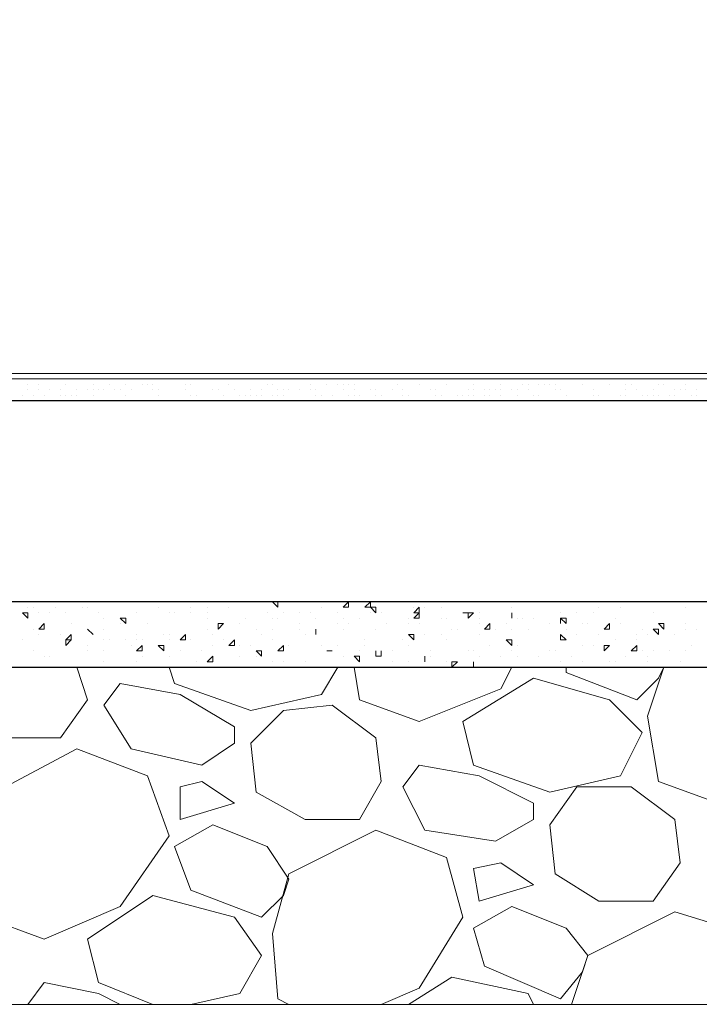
# Model space of a CAD drawing. Header units: metres. Extents: x 5.7 to 89.8, y 4 to 63.5.
# Tile 313 of 475: x 58.7 to 59.9, y 27.6 to 29.3. Entities that reach past the tile are written whole.
import ezdxf

# ---------------------------------------------------------------- set-up
doc = ezdxf.new("R2010")
doc.units = ezdxf.units.M
doc.header["$MEASUREMENT"] = 0
for name, color, linetype in [('PDF17_hatch-borshi', 7, 'Continuous'), ('PDF17_kaff', 7, 'Continuous'), ('PDF17_wall', 7, 'Continuous')]:
    doc.layers.add(name, color=color, linetype=linetype)

msp = doc.modelspace()

# ---------------------------------------------------------------- linework, layer by layer
at = {"layer": 'PDF17_hatch-borshi', "lineweight": 18}
for points in [[(58.7054, 28.6881), (58.7054, 28.6881)], [(58.7246, 28.6881), (58.7246, 28.6881)], [(58.7824, 28.6881), (58.7824, 28.6881)], [(58.8402, 28.6881), (58.8402, 28.6881)], [(58.8691, 28.6881), (58.8691, 28.6881)], [(58.898, 28.6881), (58.898, 28.6881)], [(58.9076, 28.6881), (58.9076, 28.6881)], [(58.9462, 28.6881), (58.9462, 28.6881)], [(58.9558, 28.6881), (58.9558, 28.6881)], [(58.9558, 28.6881), (58.9558, 28.6881)], [(58.9654, 28.6881), (58.9654, 28.6881)], [(58.975, 28.6881), (58.975, 28.6881)], [(59.0039, 28.6881), (59.0039, 28.6881)], [(59.0039, 28.6881), (59.0039, 28.6881)], [(59.0521, 28.6881), (59.0521, 28.6881)], [(59.0617, 28.6881), (59.0617, 28.6881)], [(59.1003, 28.6881), (59.1003, 28.6881)], [(59.1195, 28.6881), (59.1195, 28.6881)], [(59.1484, 28.6881), (59.1484, 28.6881)], [(59.1677, 28.6881), (59.1677, 28.6881)], [(59.1869, 28.6881), (59.1869, 28.6881)], [(59.2255, 28.6881), (59.2255, 28.6881)], [(59.2832, 28.6881), (59.2832, 28.6881)], [(59.3025, 28.6881), (59.3025, 28.6881)], [(59.3121, 28.6881), (59.3121, 28.6881)], [(59.3314, 28.6881), (59.3314, 28.6881)], [(59.3314, 28.6881), (59.3314, 28.6881)], [(59.341, 28.6881), (59.341, 28.6881)], [(59.3892, 28.6881), (59.3892, 28.6881)], [(59.3988, 28.6881), (59.3988, 28.6881)], [(59.4759, 28.6881), (59.4759, 28.6881)], [(59.5433, 28.6881), (59.5433, 28.6881)], [(59.6203, 28.6881), (59.6203, 28.6881)], [(59.6589, 28.6881), (59.6589, 28.6881)], [(59.6685, 28.6881), (59.6685, 28.6881)], [(59.6781, 28.6881), (59.6781, 28.6881)], [(59.6878, 28.6881), (59.6878, 28.6881)], [(59.7648, 28.6881), (59.7648, 28.6881)], [(58.7054, 28.6785), (58.7054, 28.6785)], [(58.7054, 28.6689), (58.7054, 28.6689)], [(58.7246, 28.6785), (58.7246, 28.6785)], [(58.7246, 28.6689), (58.7246, 28.6689)], [(58.7439, 28.6689), (58.7439, 28.6689)], [(58.7632, 28.6689), (58.7632, 28.6689)], [(58.7728, 28.6785), (58.7728, 28.6785)], [(58.7728, 28.6785), (58.7728, 28.6785)], [(58.7921, 28.6689), (58.7921, 28.6689)], [(58.7921, 28.6689), (58.7921, 28.6689)], [(58.8113, 28.6689), (58.8113, 28.6689)], [(58.8209, 28.6785), (58.8209, 28.6785)], [(58.8209, 28.6689), (58.8209, 28.6689)], [(58.8209, 28.6689), (58.8209, 28.6689)], [(58.8306, 28.6689), (58.8306, 28.6689)], [(58.8402, 28.6689), (58.8402, 28.6689)], [(58.8498, 28.6785), (58.8498, 28.6785)], [(58.8595, 28.6689), (58.8595, 28.6689)], [(58.8595, 28.6689), (58.8595, 28.6689)], [(58.8691, 28.6689), (58.8691, 28.6689)], [(58.8691, 28.6689), (58.8691, 28.6689)], [(58.8787, 28.6785), (58.8787, 28.6785)], [(58.8884, 28.6689), (58.8884, 28.6689)], [(58.9076, 28.6785), (58.9076, 28.6785)], [(58.9173, 28.6785), (58.9173, 28.6785)], [(58.9173, 28.6785), (58.9173, 28.6785)], [(58.9269, 28.6785), (58.9269, 28.6785)], [(58.9269, 28.6689), (58.9269, 28.6689)], [(58.9365, 28.6689), (58.9365, 28.6689)], [(58.9847, 28.6785), (58.9847, 28.6785)], [(58.9847, 28.6689), (58.9847, 28.6689)], [(58.9847, 28.6689), (58.9847, 28.6689)], [(58.9943, 28.6785), (58.9943, 28.6785)], [(59.0328, 28.6689), (59.0328, 28.6689)], [(59.0425, 28.6689), (59.0425, 28.6689)], [(59.0617, 28.6785), (59.0617, 28.6785)], [(59.0714, 28.6689), (59.0714, 28.6689)], [(59.1003, 28.6689), (59.1003, 28.6689)], [(59.1195, 28.6689), (59.1195, 28.6689)], [(59.1291, 28.6785), (59.1291, 28.6785)], [(59.1388, 28.6785), (59.1388, 28.6785)], [(59.1484, 28.6689), (59.1484, 28.6689)], [(59.158, 28.6689), (59.158, 28.6689)], [(59.1677, 28.6689), (59.1677, 28.6689)], [(59.1677, 28.6689), (59.1677, 28.6689)], [(59.1869, 28.6689), (59.1869, 28.6689)], [(59.2062, 28.6785), (59.2062, 28.6785)], [(59.2062, 28.6689), (59.2062, 28.6689)], [(59.2062, 28.6689), (59.2062, 28.6689)], [(59.2158, 28.6689), (59.2158, 28.6689)], [(59.2158, 28.6689), (59.2158, 28.6689)], [(59.2351, 28.6785), (59.2351, 28.6785)], [(59.2544, 28.6785), (59.2544, 28.6785)], [(59.264, 28.6785), (59.264, 28.6785)], [(59.264, 28.6689), (59.264, 28.6689)], [(59.264, 28.6689), (59.264, 28.6689)], [(59.2736, 28.6785), (59.2736, 28.6785)], [(59.2832, 28.6785), (59.2832, 28.6785)], [(59.2832, 28.6689), (59.2832, 28.6689)], [(59.3121, 28.6689), (59.3121, 28.6689)], [(59.3218, 28.6689), (59.3218, 28.6689)], [(59.3507, 28.6689), (59.3507, 28.6689)], [(59.3603, 28.6785), (59.3603, 28.6785)], [(59.3699, 28.6689), (59.3699, 28.6689)], [(59.3988, 28.6785), (59.3988, 28.6785)], [(59.4181, 28.6689), (59.4181, 28.6689)], [(59.4277, 28.6689), (59.4277, 28.6689)], [(59.4277, 28.6689), (59.4277, 28.6689)], [(59.447, 28.6785), (59.447, 28.6785)], [(59.4855, 28.6689), (59.4855, 28.6689)], [(59.4951, 28.6785), (59.4951, 28.6785)], [(59.4951, 28.6689), (59.4951, 28.6689)], [(59.5144, 28.6689), (59.5144, 28.6689)], [(59.524, 28.6689), (59.524, 28.6689)], [(59.5337, 28.6689), (59.5337, 28.6689)], [(59.5433, 28.6785), (59.5433, 28.6785)], [(59.5433, 28.6689), (59.5433, 28.6689)], [(59.5626, 28.6689), (59.5626, 28.6689)], [(59.5626, 28.6689), (59.5626, 28.6689)], [(59.5722, 28.6689), (59.5722, 28.6689)], [(59.5818, 28.6785), (59.5818, 28.6785)], [(59.5914, 28.6785), (59.5914, 28.6785)], [(59.5914, 28.6689), (59.5914, 28.6689)], [(59.6107, 28.6785), (59.6107, 28.6785)], [(59.6203, 28.6785), (59.6203, 28.6785)], [(59.6203, 28.6785), (59.6203, 28.6785)], [(59.63, 28.6785), (59.63, 28.6785)], [(59.6396, 28.6785), (59.6396, 28.6785)], [(59.6396, 28.6689), (59.6396, 28.6689)], [(59.6492, 28.6689), (59.6492, 28.6689)], [(59.6878, 28.6785), (59.6878, 28.6785)], [(59.707, 28.6689), (59.707, 28.6689)], [(59.707, 28.6689), (59.707, 28.6689)], [(59.7359, 28.6785), (59.7359, 28.6785)], [(59.7648, 28.6785), (59.7648, 28.6785)], [(59.7648, 28.6689), (59.7648, 28.6689)], [(59.7744, 28.6785), (59.7744, 28.6785)], [(59.7841, 28.6689), (59.7841, 28.6689)], [(59.813, 28.6689), (59.813, 28.6689)], [(59.8226, 28.6785), (59.8226, 28.6785)], [(59.8322, 28.6785), (59.8322, 28.6785)], [(59.8515, 28.6689), (59.8515, 28.6689)], [(59.8515, 28.6689), (59.8515, 28.6689)], [(59.8611, 28.6689), (59.8611, 28.6689)], [(59.8707, 28.6785), (59.8707, 28.6785)], [(59.8707, 28.6689), (59.8707, 28.6689)], [(59.8707, 28.6689), (59.8707, 28.6689)], [(59.89, 28.6689), (59.89, 28.6689)], [(58.6957, 28.6592), (58.6957, 28.6592)], [(58.715, 28.6592), (58.715, 28.6592)], [(58.7343, 28.6592), (58.7343, 28.6592)], [(58.7632, 28.6592), (58.7632, 28.6592)], [(58.7728, 28.6592), (58.7728, 28.6592)], [(58.7728, 28.6592), (58.7728, 28.6592)], [(58.7824, 28.6592), (58.7824, 28.6592)], [(58.7921, 28.6592), (58.7921, 28.6592)], [(58.8209, 28.6592), (58.8209, 28.6592)], [(58.8787, 28.6592), (58.8787, 28.6592)], [(58.9365, 28.6592), (58.9365, 28.6592)], [(58.9365, 28.6592), (58.9365, 28.6592)], [(58.9943, 28.6592), (58.9943, 28.6592)], [(59.0039, 28.6592), (59.0039, 28.6592)], [(59.0521, 28.6592), (59.0521, 28.6592)], [(59.081, 28.6592), (59.081, 28.6592)], [(59.0906, 28.6592), (59.0906, 28.6592)], [(59.1003, 28.6592), (59.1003, 28.6592)], [(59.1099, 28.6592), (59.1099, 28.6592)], [(59.1195, 28.6592), (59.1195, 28.6592)], [(59.1388, 28.6592), (59.1388, 28.6592)], [(59.1484, 28.6592), (59.1484, 28.6592)], [(59.1484, 28.6496), (59.1484, 28.6496)], [(59.158, 28.6592), (59.158, 28.6592)], [(59.1966, 28.6496), (59.1966, 28.6496)], [(59.2158, 28.6592), (59.2158, 28.6592)], [(59.2255, 28.6592), (59.2255, 28.6592)], [(59.2447, 28.6592), (59.2447, 28.6592)], [(59.2736, 28.6592), (59.2736, 28.6592)], [(59.2832, 28.6592), (59.2832, 28.6592)], [(59.2929, 28.6592), (59.2929, 28.6592)], [(59.3218, 28.6592), (59.3218, 28.6592)], [(59.3314, 28.6592), (59.3314, 28.6592)], [(59.3699, 28.6592), (59.3699, 28.6592)], [(59.3699, 28.6496), (59.3699, 28.6496)], [(59.3796, 28.6592), (59.3796, 28.6592)], [(59.3796, 28.6592), (59.3796, 28.6592)], [(59.4277, 28.6592), (59.4277, 28.6592)], [(59.4277, 28.6496), (59.4277, 28.6496)], [(59.4373, 28.6592), (59.4373, 28.6592)], [(59.4373, 28.6592), (59.4373, 28.6592)], [(59.4373, 28.6592), (59.4373, 28.6592)], [(59.4662, 28.6592), (59.4662, 28.6592)], [(59.4759, 28.6592), (59.4759, 28.6592)], [(59.4759, 28.6592), (59.4759, 28.6592)], [(59.4855, 28.6592), (59.4855, 28.6592)], [(59.4951, 28.6592), (59.4951, 28.6592)], [(59.5144, 28.6592), (59.5144, 28.6592)], [(59.524, 28.6592), (59.524, 28.6592)], [(59.5433, 28.6592), (59.5433, 28.6592)], [(59.5722, 28.6592), (59.5722, 28.6592)], [(59.6011, 28.6592), (59.6011, 28.6592)], [(59.6107, 28.6592), (59.6107, 28.6592)], [(59.6589, 28.6592), (59.6589, 28.6592)], [(59.6589, 28.6592), (59.6589, 28.6592)], [(59.707, 28.6592), (59.707, 28.6592)], [(59.7167, 28.6592), (59.7167, 28.6592)], [(59.7552, 28.6592), (59.7552, 28.6592)], [(59.7648, 28.6592), (59.7648, 28.6592)], [(59.7744, 28.6496), (59.7744, 28.6496)], [(59.7937, 28.6592), (59.7937, 28.6592)], [(59.8033, 28.6592), (59.8033, 28.6592)], [(59.813, 28.6592), (59.813, 28.6592)], [(59.8226, 28.6592), (59.8226, 28.6592)], [(59.8226, 28.6592), (59.8226, 28.6592)], [(59.8419, 28.6592), (59.8419, 28.6592)], [(59.8515, 28.6592), (59.8515, 28.6592)], [(59.8804, 28.6592), (59.8804, 28.6592)], [(59.89, 28.6592), (59.89, 28.6592)], [(58.7054, 28.2836), (58.7054, 28.2836)], [(58.715, 28.2836), (58.715, 28.2836)], [(58.7439, 28.2933), (58.7439, 28.2933)], [(58.7535, 28.2836), (58.7535, 28.2836)], [(58.7824, 28.2933), (58.7824, 28.2933)], [(58.8017, 28.2836), (58.8017, 28.2836)], [(58.8113, 28.2933), (58.8113, 28.2933)], [(58.8113, 28.2836), (58.8113, 28.2836)], [(58.8691, 28.2933), (58.8691, 28.2933)], [(58.8691, 28.2933), (58.8691, 28.2933)], [(58.8884, 28.2933), (58.8884, 28.2933)], [(58.9365, 28.2836), (58.9365, 28.2836)], [(58.975, 28.2933), (58.975, 28.2933)], [(58.975, 28.2933), (58.975, 28.2933)], [(58.9943, 28.2836), (58.9943, 28.2836)], [(59.0232, 28.2836), (59.0232, 28.2836)], [(59.0617, 28.2836), (59.0617, 28.2836)], [(59.0617, 28.2836), (59.0617, 28.2836)], [(59.081, 28.2933), (59.081, 28.2933)], [(59.1388, 28.2933), (59.1388, 28.2933)], [(59.1677, 28.2933), (59.1677, 28.2933)], [(59.2255, 28.2933), (59.2255, 28.2933)], [(59.2255, 28.2836), (59.2255, 28.2836)], [(59.264, 28.2836), (59.264, 28.2836)], [(59.2929, 28.2933), (59.2929, 28.2933)], [(59.3218, 28.2836), (59.3218, 28.2836)], [(59.3892, 28.2933), (59.3892, 28.2933)], [(59.3892, 28.2836), (59.3892, 28.2836)], [(59.4085, 28.2836), (59.4085, 28.2836)], [(59.4373, 28.2836), (59.4373, 28.2836)], [(59.4662, 28.2933), (59.4662, 28.2933)], [(59.4855, 28.2933), (59.4855, 28.2933)], [(59.5626, 28.2836), (59.5626, 28.2836)], [(59.63, 28.2933), (59.63, 28.2933)], [(59.7167, 28.2836), (59.7167, 28.2836)], [(59.7552, 28.2933), (59.7552, 28.2933)], [(59.7552, 28.2933), (59.7552, 28.2933)], [(59.7552, 28.2836), (59.7552, 28.2836)], [(59.8322, 28.2933), (59.8322, 28.2933)], [(59.8707, 28.2836), (59.8707, 28.2836)], [(58.7246, 28.274), (58.7246, 28.274)], [(58.7439, 28.274), (58.7439, 28.274)], [(58.7728, 28.274), (58.7728, 28.274)], [(58.8306, 28.274), (58.8306, 28.274)], [(58.898, 28.274), (58.898, 28.274)], [(58.898, 28.274), (58.898, 28.274)], [(58.9558, 28.274), (58.9558, 28.274)], [(58.9654, 28.274), (58.9654, 28.274)], [(58.9943, 28.274), (58.9943, 28.274)], [(59.0232, 28.274), (59.0232, 28.274)], [(59.1291, 28.274), (59.1291, 28.274)], [(59.158, 28.274), (59.158, 28.274)], [(59.1869, 28.274), (59.1869, 28.274)], [(59.2062, 28.274), (59.2062, 28.274)], [(59.2544, 28.274), (59.2544, 28.274)], [(59.3121, 28.274), (59.3121, 28.274)], [(59.3218, 28.274), (59.3218, 28.274)], [(59.3314, 28.274), (59.3314, 28.274)], [(59.4759, 28.274), (59.4759, 28.274)], [(59.5048, 28.274), (59.5048, 28.274)], [(59.6492, 28.274), (59.6492, 28.274)], [(59.6781, 28.274), (59.6781, 28.274)], [(59.707, 28.274), (59.707, 28.274)], [(59.813, 28.274), (59.813, 28.274)], [(58.7824, 28.2547), (58.7824, 28.2547)], [(58.8402, 28.2644), (58.8402, 28.2644)], [(58.8691, 28.2547), (58.8691, 28.2547)], [(58.9173, 28.2547), (58.9173, 28.2547)], [(59.0232, 28.2644), (59.0232, 28.2644)], [(59.081, 28.2547), (59.081, 28.2547)], [(59.0906, 28.2644), (59.0906, 28.2644)], [(59.0906, 28.2644), (59.0906, 28.2644)], [(59.1388, 28.2644), (59.1388, 28.2644)], [(59.1484, 28.2644), (59.1484, 28.2644)], [(59.1869, 28.2547), (59.1869, 28.2547)], [(59.2158, 28.2644), (59.2158, 28.2644)], [(59.2544, 28.2547), (59.2544, 28.2547)], [(59.264, 28.2644), (59.264, 28.2644)], [(59.2736, 28.2547), (59.2736, 28.2547)], [(59.2929, 28.2644), (59.2929, 28.2644)], [(59.341, 28.2547), (59.341, 28.2547)], [(59.3796, 28.2644), (59.3796, 28.2644)], [(59.3796, 28.2547), (59.3796, 28.2547)], [(59.3988, 28.2547), (59.3988, 28.2547)], [(59.4373, 28.2644), (59.4373, 28.2644)], [(59.447, 28.2644), (59.447, 28.2644)], [(59.5048, 28.2644), (59.5048, 28.2644)], [(59.5048, 28.2547), (59.5048, 28.2547)], [(59.524, 28.2547), (59.524, 28.2547)], [(59.5529, 28.2547), (59.5529, 28.2547)], [(59.5626, 28.2644), (59.5626, 28.2644)], [(59.5722, 28.2644), (59.5722, 28.2644)], [(59.5818, 28.2644), (59.5818, 28.2644)], [(59.6011, 28.2644), (59.6011, 28.2644)], [(59.63, 28.2547), (59.63, 28.2547)], [(59.63, 28.2547), (59.63, 28.2547)], [(59.6492, 28.2547), (59.6492, 28.2547)], [(59.6878, 28.2547), (59.6878, 28.2547)], [(59.6974, 28.2547), (59.6974, 28.2547)], [(59.7455, 28.2644), (59.7455, 28.2644)], [(59.7552, 28.2547), (59.7552, 28.2547)], [(59.8226, 28.2547), (59.8226, 28.2547)], [(59.8707, 28.2547), (59.8707, 28.2547)], [(58.715, 28.2451), (58.715, 28.2451)], [(58.7246, 28.2355), (58.7246, 28.2355)], [(58.7246, 28.2355), (58.7246, 28.2355)], [(58.7632, 28.2355), (58.7632, 28.2355)], [(58.7824, 28.2355), (58.7824, 28.2355)], [(58.8113, 28.2451), (58.8113, 28.2451)], [(58.8402, 28.2451), (58.8402, 28.2451)], [(58.898, 28.2355), (58.898, 28.2355)], [(58.898, 28.2355), (58.898, 28.2355)], [(58.898, 28.2355), (58.898, 28.2355)], [(58.9462, 28.2355), (58.9462, 28.2355)], [(58.9558, 28.2355), (58.9558, 28.2355)], [(59.0232, 28.2451), (59.0232, 28.2451)], [(59.0232, 28.2451), (59.0232, 28.2451)], [(59.0328, 28.2355), (59.0328, 28.2355)], [(59.1099, 28.2451), (59.1099, 28.2451)], [(59.1195, 28.2355), (59.1195, 28.2355)], [(59.1388, 28.2451), (59.1388, 28.2451)], [(59.1869, 28.2451), (59.1869, 28.2451)], [(59.1966, 28.2355), (59.1966, 28.2355)], [(59.2158, 28.2451), (59.2158, 28.2451)], [(59.264, 28.2451), (59.264, 28.2451)], [(59.3218, 28.2451), (59.3218, 28.2451)], [(59.3796, 28.2355), (59.3796, 28.2355)], [(59.4085, 28.2355), (59.4085, 28.2355)], [(59.4373, 28.2355), (59.4373, 28.2355)], [(59.4566, 28.2451), (59.4566, 28.2451)], [(59.4662, 28.2451), (59.4662, 28.2451)], [(59.5048, 28.2355), (59.5048, 28.2355)], [(59.5337, 28.2451), (59.5337, 28.2451)], [(59.5626, 28.2451), (59.5626, 28.2451)], [(59.5914, 28.2451), (59.5914, 28.2451)], [(59.6589, 28.2451), (59.6589, 28.2451)], [(59.6781, 28.2355), (59.6781, 28.2355)], [(59.7167, 28.2355), (59.7167, 28.2355)], [(59.7167, 28.2355), (59.7167, 28.2355)], [(59.7841, 28.2355), (59.7841, 28.2355)], [(59.7937, 28.2451), (59.7937, 28.2451)], [(59.8033, 28.2355), (59.8033, 28.2355)], [(59.8226, 28.2451), (59.8226, 28.2451)], [(59.8515, 28.2355), (59.8515, 28.2355)], [(59.8515, 28.2355), (59.8515, 28.2355)], [(59.8707, 28.2451), (59.8707, 28.2451)], [(59.89, 28.2451), (59.89, 28.2451)], [(58.6957, 28.2258), (58.6957, 28.2258)], [(58.7728, 28.2162), (58.7728, 28.2162)], [(58.8113, 28.2162), (58.8113, 28.2162)], [(58.8402, 28.2258), (58.8402, 28.2258)], [(58.8498, 28.2258), (58.8498, 28.2258)], [(58.8787, 28.2258), (58.8787, 28.2258)], [(58.8884, 28.2162), (58.8884, 28.2162)], [(58.898, 28.2258), (58.898, 28.2258)], [(58.9076, 28.2258), (58.9076, 28.2258)], [(58.9558, 28.2258), (58.9558, 28.2258)], [(58.975, 28.2258), (58.975, 28.2258)], [(58.9943, 28.2258), (58.9943, 28.2258)], [(59.0328, 28.2162), (59.0328, 28.2162)], [(59.0521, 28.2258), (59.0521, 28.2258)], [(59.081, 28.2162), (59.081, 28.2162)], [(59.1003, 28.2162), (59.1003, 28.2162)], [(59.1388, 28.2258), (59.1388, 28.2258)], [(59.1677, 28.2162), (59.1677, 28.2162)], [(59.2255, 28.2162), (59.2255, 28.2162)], [(59.2255, 28.2162), (59.2255, 28.2162)], [(59.2544, 28.2162), (59.2544, 28.2162)], [(59.3025, 28.2258), (59.3025, 28.2258)], [(59.3025, 28.2162), (59.3025, 28.2162)], [(59.3699, 28.2258), (59.3699, 28.2258)], [(59.3796, 28.2162), (59.3796, 28.2162)], [(59.447, 28.2258), (59.447, 28.2258)], [(59.524, 28.2162), (59.524, 28.2162)], [(59.5722, 28.2162), (59.5722, 28.2162)], [(59.6492, 28.2258), (59.6492, 28.2258)], [(59.6878, 28.2162), (59.6878, 28.2162)], [(59.707, 28.2162), (59.707, 28.2162)], [(59.7455, 28.2258), (59.7455, 28.2258)], [(59.7841, 28.2258), (59.7841, 28.2258)], [(59.8804, 28.2162), (59.8804, 28.2162)], [(58.715, 28.2066), (58.715, 28.2066)], [(58.7343, 28.1969), (58.7343, 28.1969)], [(58.7439, 28.1969), (58.7439, 28.1969)], [(58.8113, 28.2066), (58.8113, 28.2066)], [(58.8402, 28.2066), (58.8402, 28.2066)], [(58.9076, 28.1969), (58.9076, 28.1969)], [(58.9558, 28.1969), (58.9558, 28.1969)], [(58.975, 28.2066), (58.975, 28.2066)], [(59.0136, 28.2066), (59.0136, 28.2066)], [(59.081, 28.1969), (59.081, 28.1969)], [(59.1099, 28.1969), (59.1099, 28.1969)], [(59.1484, 28.2066), (59.1484, 28.2066)], [(59.2351, 28.2066), (59.2351, 28.2066)], [(59.2447, 28.2066), (59.2447, 28.2066)], [(59.264, 28.1969), (59.264, 28.1969)], [(59.2929, 28.2066), (59.2929, 28.2066)], [(59.3314, 28.2066), (59.3314, 28.1969), (59.3218, 28.1969), (59.3218, 28.2066)], [(59.3218, 28.2066), (59.3218, 28.2066)], [(59.3507, 28.2066), (59.3507, 28.2066)], [(59.4181, 28.2066), (59.4181, 28.2066)], [(59.4181, 28.1969), (59.4181, 28.1969)], [(59.4855, 28.2066), (59.4855, 28.2066)], [(59.4951, 28.2066), (59.4951, 28.2066)], [(59.5048, 28.1969), (59.5048, 28.1969)], [(59.5433, 28.1969), (59.5433, 28.1969)], [(59.5626, 28.2066), (59.5626, 28.2066)], [(59.5722, 28.1969), (59.5722, 28.1969)], [(59.6107, 28.1969), (59.6107, 28.1969)], [(59.63, 28.2066), (59.63, 28.2066)], [(59.6396, 28.2066), (59.6396, 28.2066)], [(59.6685, 28.1969), (59.6685, 28.1969)], [(59.7648, 28.1969), (59.7648, 28.1969)], [(59.7937, 28.2066), (59.7937, 28.2066)], [(59.8033, 28.1969), (59.8033, 28.1969)], [(59.813, 28.2066), (59.813, 28.2066)], [(59.8419, 28.2066), (59.8419, 28.2066)], [(59.8707, 28.2066), (59.8707, 28.2066)], [(58.8402, 28.1873), (58.8402, 28.1873)], [(58.898, 28.1873), (58.898, 28.1873)], [(59.0039, 28.1873), (59.0039, 28.1873)], [(59.1388, 28.1873), (59.1388, 28.1873)], [(59.158, 28.1873), (59.158, 28.1873)], [(59.1966, 28.1873), (59.1966, 28.1873)], [(59.3507, 28.1873), (59.3507, 28.1873)], [(59.3796, 28.1873), (59.3796, 28.1873)], [(59.4085, 28.1873), (59.4085, 28.1873)], [(59.447, 28.1873), (59.447, 28.1873)], [(59.6492, 28.1873), (59.6492, 28.1873)], [(59.6878, 28.1873), (59.6878, 28.1873)], [(59.7359, 28.1873), (59.7359, 28.1873)], [(59.7359, 28.1873), (59.7359, 28.1873)], [(59.7455, 28.1873), (59.7455, 28.1873)], [(59.8033, 28.1873), (59.8033, 28.1873)], [(59.8611, 28.1873), (59.8611, 28.1873)], [(58.7921, 28.1777), (58.8113, 28.1199), (58.7632, 28.0525), (58.6668, 28.0525), (58.5802, 28.1006), (58.5705, 28.1777), (58.5802, 28.1777)], [(58.8306, 28.1777), (58.8306, 28.1777)], [(58.8498, 28.1777), (58.8498, 28.1777)], [(58.8498, 28.1777), (58.8498, 28.1777)], [(58.9558, 28.1777), (58.9558, 28.1777)], [(59.2544, 28.1777), (59.2255, 28.1295), (59.1003, 28.1006), (58.9654, 28.1488), (58.9558, 28.1777)], [(59.0906, 28.1777), (59.0906, 28.1777)], [(59.2736, 28.1777), (59.2736, 28.1777)], [(59.2832, 28.1777), (59.2929, 28.1199), (59.3988, 28.0814), (59.5433, 28.1392), (59.5626, 28.1777)], [(59.4951, 28.1777), (59.4951, 28.1777)], [(59.5048, 28.1777), (59.5048, 28.1777)], [(59.5818, 28.1777), (59.5818, 28.1777)], [(59.5818, 28.1777), (59.5818, 28.1777)], [(59.6107, 28.1777), (59.6107, 28.1777)], [(59.63, 28.1777), (59.63, 28.1777)], [(59.63, 28.1777), (59.63, 28.1777)], [(59.6589, 28.1777), (59.6589, 28.168), (59.7841, 28.1199), (59.8226, 28.1584), (59.8322, 28.1777), (59.8033, 28.091), (59.8226, 27.9754), (59.9285, 27.9369), (60.073, 28.0043), (60.1501, 28.1199), (60.1308, 28.1777)], [(59.6685, 28.1777), (59.6685, 28.1777)], [(59.6878, 28.1777), (59.6878, 28.1777)], [(59.3314, 27.5805), (59.3988, 27.6094), (59.4759, 27.7346), (59.447, 27.8406), (59.3218, 27.8887), (59.1677, 27.8117), (59.1388, 27.7058), (59.1484, 27.5902), (59.1677, 27.5805)], [(58.9269, 27.5805), (58.8306, 27.6191), (58.8113, 27.6961), (58.9269, 27.7732), (59.0714, 27.7346), (59.1195, 27.6672), (59.081, 27.5998), (58.9943, 27.5805)], [(60.0056, 27.5805), (60.0056, 27.5902), (59.9767, 27.7058), (59.8515, 27.7443), (59.6974, 27.6672), (59.6685, 27.5805)], [(59.3796, 27.5805), (59.4566, 27.6287), (59.5914, 27.5998), (59.6011, 27.5805)], [(58.7054, 27.5805), (58.7343, 27.6191), (58.8306, 27.5998), (58.8691, 27.5805)]]:
    msp.add_lwpolyline(points, dxfattribs=at)
for points in [[(59.1484, 28.2933), (59.1484, 28.2836), (59.1388, 28.2933)], [(59.2255, 28.2933), (59.2158, 28.2933)], [(59.2736, 28.2836), (59.264, 28.2836), (59.2736, 28.2933)], [(59.3121, 28.2933), (59.3121, 28.2836), (59.3025, 28.2836)], [(59.3218, 28.2836), (59.3218, 28.274), (59.3121, 28.2836)], [(59.3988, 28.2836), (59.3988, 28.274), (59.3892, 28.274)], [(58.7054, 28.274), (58.7054, 28.2644), (58.6957, 28.274)], [(59.3988, 28.2644), (59.3892, 28.2644), (59.3988, 28.274)], [(59.4759, 28.274), (59.4855, 28.274)], [(59.4951, 28.274), (59.4855, 28.2644), (59.4855, 28.274)], [(59.5626, 28.274), (59.5626, 28.2644)], [(58.7343, 28.2547), (58.7343, 28.2451), (58.7246, 28.2451)], [(58.8787, 28.2644), (58.8787, 28.2547), (58.8691, 28.2644)], [(59.0521, 28.2547), (59.0425, 28.2451), (59.0425, 28.2547)], [(59.524, 28.2451), (59.5144, 28.2451), (59.524, 28.2547)], [(59.6492, 28.2644), (59.6492, 28.2547)], [(59.6589, 28.2644), (59.6589, 28.2547), (59.6492, 28.2644)], [(59.7359, 28.2547), (59.7359, 28.2451), (59.7263, 28.2451)], [(59.8322, 28.2547), (59.8322, 28.2451), (59.8226, 28.2547)], [(58.7824, 28.2258), (58.7728, 28.2258), (58.7824, 28.2355)], [(58.8113, 28.2451), (58.8209, 28.2355)], [(58.9847, 28.2355), (58.9847, 28.2258), (58.975, 28.2258)], [(59.2158, 28.2451), (59.2158, 28.2355)], [(59.3892, 28.2355), (59.3892, 28.2258), (59.3796, 28.2355)], [(59.6589, 28.2258), (59.6492, 28.2258), (59.6492, 28.2355)], [(59.8226, 28.2451), (59.8226, 28.2355), (59.813, 28.2451)], [(58.7824, 28.2258), (58.7728, 28.2162), (58.7728, 28.2258)], [(58.9076, 28.2066), (58.898, 28.2066), (58.9076, 28.2162)], [(58.9462, 28.2162), (58.9462, 28.2066), (58.9365, 28.2162)], [(59.0714, 28.2258), (59.0714, 28.2162), (59.0617, 28.2162)], [(59.158, 28.2162), (59.158, 28.2066), (59.1484, 28.2066)], [(59.5626, 28.2258), (59.5626, 28.2162), (59.5529, 28.2258)], [(59.7359, 28.2162), (59.7263, 28.2066), (59.7263, 28.2162)], [(59.7841, 28.2066), (59.7744, 28.2066), (59.7841, 28.2162)], [(59.0328, 28.1873), (59.0232, 28.1873), (59.0328, 28.1969)], [(59.1195, 28.2066), (59.1195, 28.1969), (59.1099, 28.2066)], [(59.2447, 28.2066), (59.2351, 28.2066)], [(59.2929, 28.1969), (59.2929, 28.1873), (59.2832, 28.1969)], [(59.4085, 28.1969), (59.4085, 28.1873)], [(59.4662, 28.1873), (59.4566, 28.1777), (59.4566, 28.1873)], [(59.4951, 28.1873), (59.4951, 28.1777)], [(58.8691, 28.1488), (58.975, 28.1295), (59.0714, 28.0717), (59.0714, 28.0428), (59.0136, 28.0043), (58.8884, 28.0332), (58.8402, 28.1103)], [(59.4951, 28.0043), (59.4759, 28.0814), (59.6011, 28.1584), (59.7359, 28.1199), (59.7937, 28.0621), (59.7552, 27.9851), (59.63, 27.9562)], [(59.1099, 27.9562), (59.1003, 28.0428), (59.158, 28.1006), (59.2447, 28.1103), (59.3218, 28.0525), (59.3314, 27.9754), (59.2929, 27.908), (59.1966, 27.908)], [(58.6476, 27.9562), (58.6091, 27.8406), (58.6283, 27.7346), (58.7343, 27.6961), (58.8691, 27.7539), (58.9558, 27.8791), (58.9173, 27.9851), (58.7921, 28.0332)], [(59.3988, 28.0043), (59.5048, 27.9851), (59.6011, 27.9369), (59.6011, 27.908), (59.5337, 27.8695), (59.4085, 27.8887), (59.3699, 27.9658)], [(59.0136, 27.9754), (58.975, 27.9658), (58.975, 27.908), (59.0714, 27.9369)], [(59.6396, 27.8117), (59.63, 27.8984), (59.6781, 27.9658), (59.7744, 27.9658), (59.8515, 27.908), (59.8611, 27.831), (59.813, 27.7635), (59.7167, 27.7635)], [(59.1677, 27.8021), (59.1291, 27.8599), (59.0328, 27.8984), (58.9654, 27.8599), (58.9943, 27.7828), (59.1195, 27.7346), (59.158, 27.7732)], [(59.5433, 27.831), (59.4951, 27.8213), (59.5048, 27.7635), (59.6011, 27.7924)], [(59.6974, 27.6672), (59.6589, 27.7154), (59.5626, 27.7539), (59.4951, 27.7154), (59.5144, 27.648), (59.6492, 27.5902), (59.6878, 27.6383)]]:
    msp.add_lwpolyline(points, close=True, dxfattribs=at)
at = {"layer": 'PDF17_kaff', "lineweight": 20}
for points in [[(63.6751, 28.6978), (48.1881, 28.6978)], [(63.6751, 28.6881), (48.1881, 28.6881)], [(64.7634, 28.1777), (64.7634, 27.5805), (47.1094, 27.5805), (47.1094, 28.1777)]]:
    msp.add_lwpolyline(points, dxfattribs=at)
at = {"layer": 'PDF17_kaff', "lineweight": 30}
msp.add_lwpolyline([(47.1094, 28.2933), (47.1094, 28.1777), (64.7634, 28.1777), (64.7634, 28.2933), (64.5226, 28.2933), (47.1094, 28.2933), (47.3406, 28.2933)], dxfattribs=at)
at = {"layer": 'PDF17_wall', "lineweight": 25}
msp.add_lwpolyline([(47.3406, 28.2933), (47.3406, 28.6496), (47.7065, 28.6496), (47.7065, 30.9322), (48.0629, 30.9322), (48.0629, 28.6496), (63.8099, 28.6496), (63.8099, 30.9322), (64.1663, 30.9322), (64.1663, 28.6496), (64.5226, 28.6496), (64.5226, 28.2933)], dxfattribs=at)

doc.saveas('drawing.dxf')
